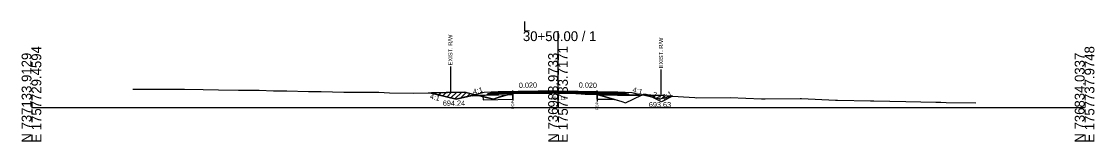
# Model space of a CAD drawing. Extents: x -26 to 4303, y -10 to 9577.
# Drawn here: x 1997.2 to 2302.8, y 490.3 to 524.5 of the extents above; entities that cross this region are included whole.
import ezdxf

# ---------------------------------------------------------------- set-up
doc = ezdxf.new("R2010")
doc.units = 0
for name, color, linetype in [('Default', 7, 'Continuous'), ('Exist CMT Pavement', 7, 'Continuous'), ('Old_Level_10', 7, 'Continuous'), ('Old_Level_2', 7, 'Continuous'), ('Pattern 1', 7, 'Continuous'), ('Prop CMT Conc Surface', 7, 'Continuous'), ('Prop CMT Concrete Structures', 7, 'Continuous'), ('Prop CMT Concrete Wall', 7, 'Continuous'), ('Prop CMT Pvmt Course 1', 7, 'Continuous'), ('Prop CMT Pvmt Course 1 CG', 7, 'Continuous'), ('Prop CMT Pvmt Course 1 Wedge', 7, 'Continuous'), ('Prop CMT Pvmt Course 2', 7, 'Continuous'), ('Prop CMT Pvmt Course 2 Wedge', 7, 'Continuous'), ('Prop CMT Pvmt Course 3', 7, 'Continuous'), ('Prop CMT Pvmt Surface', 7, 'Continuous'), ('Prop CMT Pvmt Surface Shoulder', 7, 'Continuous'), ('Prop CMT Pvmt Wedge Surface 1', 7, 'Continuous'), ('Prop CMT Pvmt Wedge Surface 2', 7, 'Continuous'), ('Prop CMT Pvmt Wedge Surface 3', 7, 'Continuous'), ('Prop CMT Shld Paved Course 1', 7, 'Continuous'), ('Prop CMT Shld Paved Course 2', 7, 'Continuous'), ('Prop CMT Shld Paved Course 3', 7, 'Continuous'), ('Prop CMT Slope Grass', 7, 'Continuous'), ('Prop CMT Subgrade Earthwork', 7, 'Continuous'), ('Prop Road Sect_ Recs - UC Shallow (Outline)', 7, 'Continuous'), ('Prop Shade Light', 7, 'Continuous'), ('Prop XS DDE Elevations', 7, 'Continuous'), ('Prop XS Ditch Standard Text', 7, 'Continuous'), ('Prop XS Earthwork Shape', 7, 'Continuous'), ('Prop XS Hydro Elevations', 7, 'Continuous'), ('Prop XS SE Text', 7, 'Continuous'), ('Prop XS Side Slope Text', 7, 'Continuous'), ('Prop XS Wedging', 7, 'Continuous')]:
    doc.layers.add(name, color=color, linetype=linetype)

msp = doc.modelspace()

# ---------------------------------------------------------------- linework, layer by layer
at = {"layer": 'Exist CMT Pavement'}
for points in [[(2150, 504.78), (2133, 504.44)], [(2150, 504.78), (2167, 504.44)]]:
    msp.add_lwpolyline(points, dxfattribs=at)
at = {"layer": 'Old_Level_10'}
for p, q in [((2175.85, 503.43), (2173.85, 503.53)), ((2179.44, 501.63), (2175.85, 503.43)), ((2182.59, 503.2), (2179.44, 501.63))]:
    msp.add_line(p, q, dxfattribs=at)
at = {"layer": 'Old_Level_2'}
for p, q in [((2150, 500), (2150, 521.72)), ((2150, 500), (2150, 521.72)), ((2000, 500), (2150, 500)), ((2000, 500), (2150, 500)), ((2150, 500), (2300, 500)), ((2150, 500), (2300, 500))]:
    msp.add_line(p, q, dxfattribs=at)
at = {"layer": 'Pattern 1'}
for p, q in [((2115.03, 503.94), (2115.32, 504.23)), ((2116.16, 503.66), (2116.75, 504.25)), ((2117.29, 503.38), (2118.18, 504.27)), ((2118.42, 503.09), (2119.61, 504.28)), ((2119.56, 502.81), (2121.04, 504.3)), ((2120.69, 502.53), (2122.47, 504.32)), ((2122.36, 502.79), (2123.82, 504.25)), ((2124.25, 503.26), (2124.96, 503.98)), ((2126.04, 503.64), (2126.1, 503.7)), ((2174.87, 503.48), (2175.06, 503.67)), ((2176, 503.2), (2176.37, 503.56)), ((2177.13, 502.92), (2177.69, 503.47)), ((2178.27, 502.63), (2179.09, 503.46)), ((2179.66, 502.62), (2180.4, 503.35)), ((2181.55, 503.09), (2181.72, 503.26))]:
    msp.add_line(p, q, dxfattribs=at)
for points in [[(2121, 502.45), (2125.72, 503.63), (2126.37, 503.64), (2124.86, 504), (2123.48, 504.33), (2118.1, 504.26), (2113.94, 504.22)], [(2179, 502.45), (2182.12, 503.23), (2180.19, 503.37), (2178.97, 503.47), (2177.47, 503.47), (2175.51, 503.63), (2175.09, 503.67), (2174.24, 503.69), (2174.11, 503.63), (2174.28, 503.63)]]:
    msp.add_lwpolyline(points, close=True, dxfattribs=at)
msp.add_lwpolyline([(2137.12, 504.02), (2137.12, 503.86), (2136.47, 503.84), (2137.12, 504.02)], dxfattribs=at)
at = {"layer": 'Prop CMT Conc Surface'}
for points in [[(2137.12, 504.27), (2133, 504.19)], [(2133, 504.19), (2133, 503.98)], [(2133, 503.98), (2137.12, 504.06)], [(2137.12, 504.06), (2137.12, 504.27)], [(2161.14, 504.1), (2161.14, 504.31)], [(2161.14, 504.31), (2167, 504.19)], [(2167, 503.98), (2161.14, 504.1)], [(2167, 504.19), (2167, 503.98)]]:
    msp.add_lwpolyline(points, dxfattribs=at)
at = {"layer": 'Prop CMT Concrete Structures'}
for points in [[(2133, 504.19), (2133, 504.44)], [(2150, 504.65), (2137.12, 504.4)], [(2137.12, 504.4), (2137.12, 504.27)], [(2150, 504.65), (2161.14, 504.43)], [(2161.14, 504.43), (2161.14, 504.31)], [(2167, 504.19), (2167, 504.44)], [(2137.12, 504.27), (2133, 504.19)], [(2161.14, 504.31), (2167, 504.19)]]:
    msp.add_lwpolyline(points, dxfattribs=at)
at = {"layer": 'Prop CMT Pvmt Course 1'}
for points in [[(2137.12, 504.06), (2133, 503.98)], [(2133, 503.98), (2133, 503.65)], [(2133, 503.65), (2137.12, 503.73)], [(2137.12, 503.73), (2137.12, 504.06)], [(2161.14, 504.1), (2167, 503.98)], [(2161.14, 503.76), (2161.14, 504.1)], [(2167, 503.65), (2161.14, 503.76)], [(2167, 503.98), (2167, 503.65)]]:
    msp.add_lwpolyline(points, dxfattribs=at)
at = {"layer": 'Prop CMT Pvmt Course 1 Wedge'}
for points in [[(2137.12, 504.06), (2137.27, 504.07)], [(2137.27, 504.07), (2137.12, 504.02)], [(2137.12, 504.02), (2137.12, 504.06)], [(2150, 504.12), (2149.31, 504.14), (2148.31, 504.13), (2147.76, 504.12), (2147.72, 504.12), (2145.39, 504.13), (2145.22, 504.13), (2145.05, 504.13), (2142.72, 504.11), (2140.52, 504.1), (2140.22, 504.1), (2139.45, 504.09), (2139, 504.09), (2138.73, 504.09), (2138.56, 504.09), (2138.34, 504.09)], [(2138.34, 504.09), (2138.56, 504.09)], [(2138.56, 504.09), (2138.73, 504.1), (2139, 504.1), (2139.45, 504.11), (2140.22, 504.12), (2140.52, 504.13), (2142.72, 504.17), (2145.05, 504.22), (2145.22, 504.22), (2145.39, 504.23), (2147.72, 504.27), (2147.76, 504.28), (2148.31, 504.29), (2149.31, 504.31), (2150, 504.32)], [(2150, 504.32), (2150, 504.12)], [(2150, 504.32), (2150.22, 504.32), (2150.22, 504.32), (2150.25, 504.32), (2151.16, 504.3), (2152.68, 504.27), (2152.72, 504.27), (2155.11, 504.22), (2155.23, 504.22), (2157.55, 504.17), (2157.73, 504.17), (2157.87, 504.16), (2160.39, 504.11), (2160.68, 504.11), (2160.9, 504.1), (2161.11, 504.1), (2161.14, 504.1)], [(2161.14, 503.75), (2161.11, 503.76), (2160.9, 503.77), (2160.68, 503.79), (2160.39, 503.78), (2157.87, 503.85), (2157.73, 503.85), (2157.55, 503.86), (2155.23, 503.95), (2155.11, 503.96), (2152.72, 504.06), (2152.68, 504.06), (2151.16, 504.09), (2150.25, 504.11), (2150.22, 504.11), (2150.22, 504.11), (2150, 504.12)], [(2161.14, 504.1), (2161.14, 503.75)]]:
    msp.add_lwpolyline(points, dxfattribs=at)
at = {"layer": 'Prop CMT Pvmt Course 2'}
for points in [[(2133, 504.44), (2131, 504.4), (2130.74, 504.14)], [(2133, 504.19), (2133, 504.44)], [(2167, 504.44), (2169, 504.4), (2169.26, 504.14)], [(2167, 504.19), (2167, 504.44)], [(2130.74, 504.14), (2133, 504.19)], [(2169.26, 504.14), (2167, 504.19)]]:
    msp.add_lwpolyline(points, dxfattribs=at)
at = {"layer": 'Prop CMT Pvmt Course 2 Wedge'}
msp.add_line((2171, 504.24), (2173.85, 503.53), dxfattribs=at)
for points in [[(2131, 504.4), (2129, 504.24), (2121, 502.24), (2113.15, 504.2)], [(2169, 504.4), (2171, 504.24)]]:
    msp.add_lwpolyline(points, dxfattribs=at)
at = {"layer": 'Prop CMT Pvmt Course 3'}
for points in [[(2133, 504.19), (2130.74, 504.14), (2130.53, 503.93)], [(2130.53, 503.93), (2133, 503.98)], [(2133, 503.98), (2133, 504.19)], [(2167, 504.19), (2169.26, 504.14), (2169.47, 503.93)], [(2167, 503.98), (2167, 504.19)], [(2169.47, 503.93), (2167, 503.98)]]:
    msp.add_lwpolyline(points, dxfattribs=at)
at = {"layer": 'Prop CMT Pvmt Surface'}
for points in [[(2150, 504.53), (2133, 504.19)], [(2133, 504.19), (2133, 504.44)], [(2150, 504.53), (2167, 504.19)], [(2167, 504.19), (2167, 504.44)]]:
    msp.add_lwpolyline(points, dxfattribs=at)
at = {"layer": 'Prop CMT Pvmt Surface Shoulder'}
for points in [[(2137.12, 504.02), (2137.28, 504.07), (2137.6, 504.08), (2137.72, 504.08), (2137.84, 504.09), (2138.56, 504.09), (2138.73, 504.09), (2139, 504.09), (2139.45, 504.09), (2140.22, 504.1), (2140.52, 504.1), (2142.72, 504.11), (2145.05, 504.13), (2145.22, 504.13), (2145.39, 504.13), (2147.72, 504.12), (2147.76, 504.12), (2148.31, 504.13), (2149.31, 504.14), (2150, 504.12)], [(2150, 504.12), (2150.22, 504.11), (2150.22, 504.11), (2150.25, 504.11), (2151.16, 504.09), (2152.68, 504.06), (2152.72, 504.06), (2155.11, 503.96), (2155.23, 503.95), (2157.55, 503.86), (2157.73, 503.85), (2157.87, 503.85), (2160.39, 503.78), (2160.68, 503.79), (2160.9, 503.77), (2161.11, 503.76), (2161.14, 503.75)]]:
    msp.add_lwpolyline(points, dxfattribs=at)
at = {"layer": 'Prop CMT Pvmt Wedge Surface 1'}
for p, q in [((2133.02, 503.52), (2125.53, 503.37)), ((2137.12, 503.6), (2133.02, 503.52)), ((2161.12, 503.64), (2166.98, 503.52)), ((2166.98, 503.52), (2168.98, 503.48)), ((2168.98, 503.48), (2173.85, 503.53))]:
    msp.add_line(p, q, dxfattribs=at)
for points in [[(2137.12, 503.6), (2137.12, 504.02)], [(2161.14, 503.75), (2161.12, 503.64)]]:
    msp.add_lwpolyline(points, dxfattribs=at)
at = {"layer": 'Prop CMT Pvmt Wedge Surface 2'}
for points in [[(2137.12, 504.4), (2137.28, 504.4), (2137.6, 504.41), (2137.72, 504.41), (2137.84, 504.41), (2138.56, 504.42), (2138.73, 504.43), (2139, 504.43), (2139.45, 504.44), (2140.22, 504.46), (2140.52, 504.46), (2142.72, 504.51), (2145.05, 504.55), (2145.22, 504.56), (2145.39, 504.56), (2147.72, 504.61), (2147.76, 504.61), (2148.31, 504.62), (2149.31, 504.64), (2150, 504.65)], [(2150, 504.53), (2149.31, 504.51), (2148.31, 504.49), (2147.76, 504.48), (2147.72, 504.48), (2145.39, 504.44), (2145.22, 504.43), (2145.05, 504.43), (2142.72, 504.38), (2140.52, 504.34), (2140.22, 504.33), (2139.45, 504.32), (2139, 504.31), (2138.73, 504.3), (2138.56, 504.3), (2137.84, 504.29), (2137.72, 504.28), (2137.6, 504.28), (2137.28, 504.27), (2137.12, 504.27)], [(2137.12, 504.27), (2137.12, 504.4)], [(2150, 504.65), (2150, 504.53)], [(2150, 504.65), (2150.22, 504.65), (2150.22, 504.65), (2150.25, 504.65), (2151.16, 504.63), (2152.68, 504.6), (2152.72, 504.6), (2155.11, 504.55), (2155.23, 504.55), (2157.55, 504.5), (2157.73, 504.5), (2157.87, 504.5), (2160.39, 504.45), (2160.68, 504.44), (2160.9, 504.44), (2161.11, 504.43), (2161.14, 504.43)], [(2161.14, 504.31), (2161.11, 504.31), (2160.9, 504.31), (2160.68, 504.32), (2160.39, 504.32), (2157.87, 504.37), (2157.73, 504.37), (2157.55, 504.38), (2155.23, 504.42), (2155.11, 504.43), (2152.72, 504.47), (2152.68, 504.48), (2151.16, 504.51), (2150.25, 504.52), (2150.22, 504.52), (2150.22, 504.52), (2150, 504.53)], [(2161.14, 504.43), (2161.14, 504.31)]]:
    msp.add_lwpolyline(points, dxfattribs=at)
at = {"layer": 'Prop CMT Pvmt Wedge Surface 3'}
for points in [[(2137.12, 504.27), (2137.28, 504.27), (2137.6, 504.28), (2137.72, 504.28), (2137.84, 504.29), (2138.56, 504.3), (2138.73, 504.3), (2139, 504.31), (2139.45, 504.32), (2140.22, 504.33), (2140.52, 504.34), (2142.72, 504.38), (2145.05, 504.43), (2145.22, 504.43), (2145.39, 504.44), (2147.72, 504.48), (2147.76, 504.48), (2148.31, 504.49), (2149.31, 504.51), (2150, 504.53)], [(2150, 504.53), (2150, 504.32)], [(2150, 504.53), (2150.22, 504.52), (2150.22, 504.52), (2150.25, 504.52), (2151.16, 504.51), (2152.68, 504.48), (2152.72, 504.47), (2155.11, 504.43), (2155.23, 504.42), (2157.55, 504.38), (2157.73, 504.37), (2157.87, 504.37), (2160.39, 504.32), (2160.68, 504.32), (2160.9, 504.31), (2161.11, 504.31), (2161.14, 504.31)], [(2150, 504.32), (2149.31, 504.31), (2148.31, 504.29), (2147.76, 504.28), (2147.72, 504.27), (2145.39, 504.23), (2145.22, 504.22), (2145.05, 504.22), (2142.72, 504.17), (2140.52, 504.13), (2140.22, 504.12), (2139.45, 504.11), (2139, 504.1), (2138.73, 504.1), (2138.56, 504.09), (2138.34, 504.09), (2137.84, 504.09), (2137.72, 504.08), (2137.6, 504.08), (2137.28, 504.07), (2137.27, 504.07), (2137.12, 504.06)], [(2137.12, 504.06), (2137.12, 504.27)], [(2161.14, 504.1), (2161.11, 504.1), (2160.9, 504.1), (2160.68, 504.11), (2160.39, 504.11), (2157.87, 504.16), (2157.73, 504.17), (2157.55, 504.17), (2155.23, 504.22), (2155.11, 504.22), (2152.72, 504.27), (2152.68, 504.27), (2151.16, 504.3), (2150.25, 504.32), (2150.22, 504.32), (2150.22, 504.32), (2150, 504.32)], [(2161.14, 504.31), (2161.14, 504.1)]]:
    msp.add_lwpolyline(points, dxfattribs=at)
at = {"layer": 'Prop CMT Shld Paved Course 1'}
for points in [[(2133, 503.98), (2133, 504.44)], [(2167, 503.98), (2167, 504.44)], [(2150, 504.32), (2133, 503.98)], [(2150, 504.32), (2167, 503.98)]]:
    msp.add_lwpolyline(points, dxfattribs=at)
at = {"layer": 'Prop CMT Shld Paved Course 2'}
for points in [[(2133, 504.44), (2131, 504.4)], [(2167, 504.44), (2169, 504.4)]]:
    msp.add_lwpolyline(points, dxfattribs=at)
at = {"layer": 'Prop CMT Shld Paved Course 3'}
for points in [[(2150, 504.78), (2133, 504.44)], [(2133, 504.44), (2133, 504.19)], [(2137.12, 504.4), (2150, 504.65)], [(2137.12, 504.27), (2137.12, 504.4)], [(2150, 504.53), (2150, 504.78)], [(2150, 504.78), (2167, 504.44)], [(2150, 504.65), (2150, 504.53), (2150, 504.53)], [(2161.14, 504.43), (2150, 504.65)], [(2161.14, 504.31), (2161.14, 504.43)], [(2167, 504.44), (2167, 504.19)], [(2133, 504.19), (2137.12, 504.27)], [(2167, 504.19), (2161.14, 504.31)]]:
    msp.add_lwpolyline(points, dxfattribs=at)
at = {"layer": 'Prop CMT Slope Grass'}
msp.add_lwpolyline([(2028.93, 505.22), (2033.99, 505.23), (2038.93, 505.25), (2043.6, 505.21), (2048.94, 505.12), (2053.33, 505.03), (2058.94, 504.95), (2064.89, 504.92), (2068.95, 504.8), (2072.79, 504.73), (2078.95, 504.6), (2082.52, 504.56), (2088.96, 504.34), (2092.25, 504.35), (2098.97, 504.33), (2101.98, 504.15), (2108.97, 504.09), (2113.56, 504.21), (2123.48, 504.33), (2129.25, 502.96), (2131.66, 502.41), (2133.23, 502.95), (2137.28, 504.07), (2137.84, 504.09), (2139, 504.09), (2139.45, 504.09), (2140.22, 504.1), (2140.52, 504.1), (2142.95, 504.11), (2145.39, 504.13), (2147.76, 504.12), (2148.31, 504.13), (2149.31, 504.14), (2150.22, 504.11), (2151.16, 504.09), (2152.72, 504.06), (2155.23, 503.95), (2157.87, 503.85), (2160.68, 503.79), (2161.11, 503.76), (2168.19, 501.69), (2169.25, 501.36), (2173.79, 503.5), (2174.24, 503.69), (2175.09, 503.66), (2177.47, 503.47), (2178.82, 503.48), (2181.04, 503.3), (2189.01, 502.81), (2189.54, 502.8), (2199.02, 502.83), (2207.98, 502.5), (2209.05, 502.46), (2219.03, 502.59), (2219.35, 502.59), (2229.03, 502.14), (2229.65, 502.13), (2239.04, 501.94), (2239.95, 501.91), (2249.04, 501.74), (2257.64, 501.51), (2259.05, 501.49), (2260.54, 501.47), (2269.05, 501.35)], dxfattribs=at)
at = {"layer": 'Prop CMT Subgrade Earthwork'}
for points in [[(2133, 503.98), (2130.53, 503.93), (2130.03, 503.92), (2129.69, 503.58)], [(2129.69, 503.58), (2133, 503.65)], [(2133, 503.65), (2133, 503.98)], [(2167, 503.98), (2169.47, 503.93), (2169.97, 503.92), (2170.31, 503.58)], [(2167, 503.65), (2167, 503.98)], [(2170.31, 503.58), (2167, 503.65)]]:
    msp.add_lwpolyline(points, dxfattribs=at)
at = {"layer": 'Prop Road Sect_ Recs - UC Shallow (Outline)'}
msp.add_lwpolyline([(2128.62, 503.11), (2128.64, 502.19), (2137.11, 502.35), (2137.12, 503.86), (2136.47, 503.84), (2135.71, 503.64), (2134.51, 503.31), (2133.44, 503.01), (2131.66, 502.41), (2129.73, 502.85)], close=True, dxfattribs=at)
msp.add_lwpolyline([(2161.14, 503.75), (2166.14, 502.29), (2161.14, 502.38), (2161.14, 503.75)], dxfattribs=at)
at = {"layer": 'Prop Shade Light'}
for p, q in [((2128.62, 503.11), (2128.64, 502.19)), ((2128.64, 502.19), (2137.12, 502.35)), ((2137.12, 503.86), (2136.47, 503.84)), ((2137.12, 502.35), (2137.12, 503.86)), ((2161.14, 503.75), (2161.14, 502.38)), ((2166.14, 502.29), (2161.14, 503.75)), ((2161.14, 502.38), (2166.14, 502.29))]:
    msp.add_line(p, q, dxfattribs=at)
for points in [[(2131.66, 502.41), (2129.25, 502.96), (2128.62, 503.11)], [(2136.47, 503.84), (2133.23, 502.95), (2131.66, 502.41)]]:
    msp.add_lwpolyline(points, dxfattribs=at)
at = {"layer": 'Prop XS DDE Elevations'}
for points in [[(2113.15, 504.2), (2113.56, 504.21), (2123.48, 504.33), (2126.49, 503.61), (2125.53, 503.37), (2121, 502.24)], [(2126.49, 503.61), (2125.53, 503.37), (2127.35, 503.41)], [(2127.35, 503.41), (2129.25, 502.96), (2131.66, 502.41), (2133.23, 502.95), (2135.47, 503.57), (2133.02, 503.52)], [(2135.47, 503.57), (2137.12, 504.02), (2137.12, 503.6)], [(2137.28, 504.07), (2137.6, 504.08), (2137.72, 504.08)], [(2138.73, 504.09), (2139, 504.09), (2137.84, 504.09), (2138.56, 504.09)], [(2140.52, 504.1), (2142.95, 504.11), (2142.72, 504.11)], [(2145.05, 504.13), (2145.22, 504.13), (2145.39, 504.13), (2142.95, 504.11)], [(2151.16, 504.09), (2152.72, 504.06), (2152.68, 504.06)], [(2155.23, 503.95), (2157.87, 503.85), (2157.73, 503.85), (2157.55, 503.86)], [(2157.87, 503.85), (2160.39, 503.78), (2160.68, 503.79)], [(2160.68, 503.79), (2161.11, 503.76), (2160.9, 503.77)], [(2161.14, 503.75), (2161.55, 503.63), (2161.12, 503.64)], [(2168.19, 501.69), (2169.25, 501.36), (2173.79, 503.5), (2173.85, 503.53), (2168.98, 503.48), (2166.98, 503.52), (2161.55, 503.63)]]:
    msp.add_lwpolyline(points, close=True, dxfattribs=at)
at = {"layer": 'Prop XS Ditch Standard Text'}
for p, q in [((2119.34, 511.68), (2119.34, 504.28)), ((2179.34, 510.84), (2179.34, 503.44)), ((2137.12, 504.02), (2137.12, 501.97)), ((2161.14, 503.75), (2161.14, 501.7))]:
    msp.add_line(p, q, dxfattribs=at)
at = {"layer": 'Prop XS Earthwork Shape'}
msp.add_lwpolyline([(2182.59, 503.2), (2179.44, 501.63), (2175.85, 503.43), (2173.85, 503.53), (2174.24, 503.69), (2175.09, 503.66), (2177.47, 503.47), (2178.82, 503.48), (2181.04, 503.3)], close=True, dxfattribs=at)
at = {"layer": 'Prop XS Wedging'}
for p, q in [((2137.12, 504.02), (2137.12, 504.87)), ((2137.12, 504.4), (2137.12, 504.02)), ((2138.68, 504.3), (2150, 504.53)), ((2150, 504.53), (2161.14, 504.31)), ((2150, 504.53), (2150, 504.53)), ((2150, 504.53), (2150, 504.53)), ((2161.14, 503.75), (2161.14, 504.85)), ((2161.14, 504.31), (2161.14, 504.43)), ((2138.68, 504.3), (2138.47, 504.09)), ((2138.47, 504.09), (2138.68, 504.3)), ((2138.68, 504.3), (2138.47, 504.09)), ((2161.14, 503.75), (2161.14, 504.31))]:
    msp.add_line(p, q, dxfattribs=at)
for points in [[(2150, 504.65), (2133, 504.31)], [(2150, 504.65), (2150, 504.65), (2137.12, 504.4)], [(2150, 504.53), (2138.68, 504.3)], [(2150, 504.53), (2150, 504.53), (2138.68, 504.3)], [(2150, 504.65), (2167, 504.31)], [(2161.14, 504.43), (2150, 504.65), (2150, 504.65)], [(2150, 504.53), (2167, 504.19)], [(2150, 504.53), (2150, 504.53)], [(2150, 504.53), (2150, 504.53)], [(2161.14, 504.31), (2150, 504.53), (2150, 504.53)], [(2137.12, 504.02), (2137.28, 504.07), (2137.84, 504.09), (2138.47, 504.09)], [(2137.12, 504.02), (2137.12, 504.02)], [(2138.47, 504.09), (2139, 504.09), (2139.45, 504.09), (2140.22, 504.1), (2140.52, 504.1), (2142.95, 504.11), (2145.39, 504.13), (2147.76, 504.12), (2148.31, 504.13), (2149.31, 504.14), (2150.22, 504.11), (2151.16, 504.09), (2152.72, 504.06), (2155.23, 503.95), (2157.87, 503.85), (2160.68, 503.79), (2161.11, 503.76), (2161.14, 503.75)]]:
    msp.add_lwpolyline(points, dxfattribs=at)

# ---------------------------------------------------------------- texts
at = {"layer": 'Default'}
msp.add_text('-', height=0.0001, dxfattribs=at).set_placement((2000, 500))
at = {"layer": 'Old_Level_2'}
for s, p in [('L', (2140, 521.72)), ('L', (2140, 521.72)), ('30+50.00 / 1', (2140, 518.92)), ('30+50.00 / 1', (2140, 518.92))]:
    msp.add_text(s, height=2.8, dxfattribs=at).set_placement(p)
for s, p in [('E 1757729.4594', (2002.8, 490)), ('E 1757729.4594', (2002.8, 490)), ('E 1757733.7171', (2152.8, 490)), ('E 1757733.7171', (2152.8, 490)), ('E 1757737.9748', (2302.8, 490)), ('E 1757737.9748', (2302.8, 490)), ('N 737133.9129', (2000, 490)), ('N 737133.9129', (2000, 490)), ('N 736983.9733', (2150, 490)), ('N 736983.9733', (2150, 490)), ('N 736834.0337', (2300, 490)), ('N 736834.0337', (2300, 490))]:
    msp.add_text(s, height=2.8, rotation=90, dxfattribs=at).set_placement(p)
at = {"layer": 'Prop CMT Concrete Wall'}
for rotation, p in [(334.1383, (2176.66, 503.29)), (25.8617, (2180.1, 502.21))]:
    msp.add_text('2:1', height=1.5, rotation=rotation, dxfattribs=at).set_placement(p)
msp.add_text('693.63', height=1.5, dxfattribs=at).set_placement((2175.88, 500.07))
at = {"layer": 'Prop CMT Pvmt Course 1 CG'}
msp.add_text('696.12', height=1, dxfattribs=at).set_placement((2148.01, 502.12))
at = {"layer": 'Prop XS Ditch Standard Text'}
for s, height, p in [('EXIST. R/W', 1.181, (2119.93, 511.98)), ('EXIST. R/W', 1.181, (2179.93, 511.14)), ('EOP', 0.787, (2137.51, 499.58)), ('EOP', 0.787, (2161.53, 499.3))]:
    msp.add_text(s, height=height, rotation=90, dxfattribs=at).set_placement(p)
at = {"layer": 'Prop XS Hydro Elevations'}
msp.add_text('694.24', height=1.5, dxfattribs=at).set_placement((2117.19, 500.49))
at = {"layer": 'Prop XS SE Text'}
for rotation, p in [(1.1458, (2138.86, 505.56)), (358.8542, (2155.9, 505.66))]:
    msp.add_text('0.020', height=1.5, rotation=rotation, dxfattribs=at).set_placement(p)
at = {"layer": 'Prop XS Side Slope Text'}
for rotation, p in [(14.0362, (2125.94, 503.71)), (345.9638, (2171.11, 504.41)), (345.9638, (2113.36, 502.53))]:
    msp.add_text('4:1', height=1.5, rotation=rotation, dxfattribs=at).set_placement(p)

doc.saveas('drawing.dxf')
